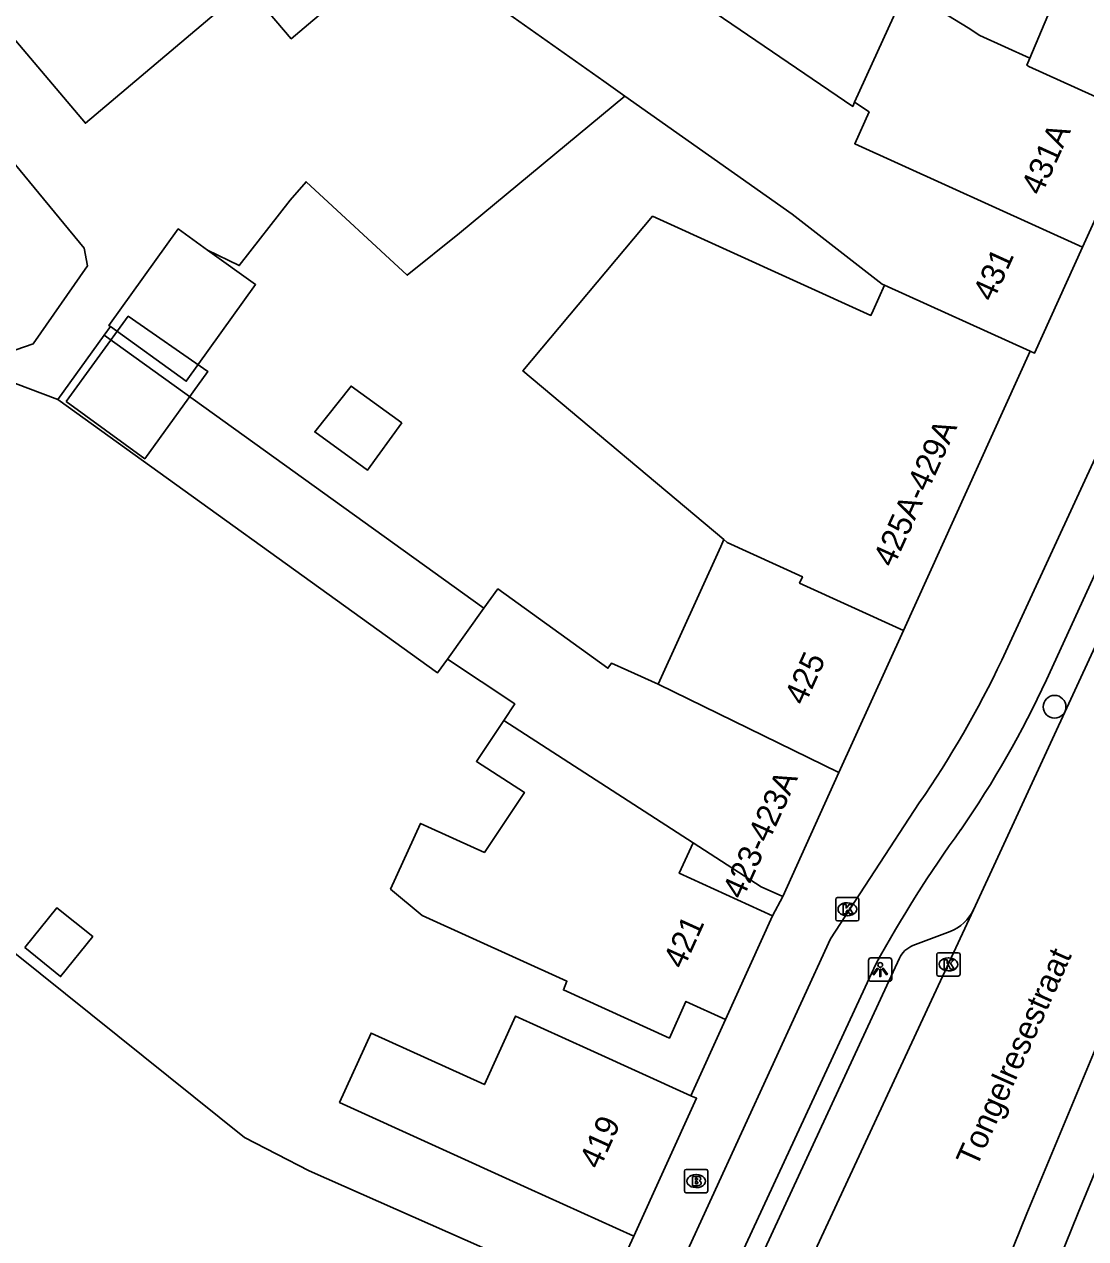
# Model space of a CAD drawing. Extents: x 162990 to 165007, y 383433 to 384336.
# Drawn here: x 163723.1 to 163768.7, y 383911.1 to 383963.2 of the extents above; entities that cross this region are included whole.
import ezdxf

# ---------------------------------------------------------------- set-up
doc = ezdxf.new("R2010")
doc.units = 0
for name, color, linetype in [('IMGEO_Boom', 7, 'Continuous'), ('IMGEO_Brandkraan', 7, 'Continuous'), ('IMGEO_Fietspad_open', 7, 'Continuous'), ('IMGEO_Groenvoorziening', 7, 'Continuous'), ('IMGEO_Kolk', 7, 'Continuous'), ('IMGEO_Lichtpunt', 7, 'Continuous'), ('IMGEO_Openbare_ruimte_label', 7, 'Continuous'), ('IMGEO_Pand', 7, 'Continuous'), ('IMGEO_Pand_nummerreeks', 7, 'Continuous'), ('IMGEO_Pand_vergunning_verleend', 7, 'Continuous'), ('IMGEO_Parkeervlak_open', 7, 'Continuous'), ('IMGEO_Rijbaan_lokaal_gesloten', 7, 'Continuous'), ('IMGEO_Voetpad_open', 7, 'Continuous')]:
    doc.layers.add(name, color=color, linetype=linetype)

msp = doc.modelspace()

# ---------------------------------------------------------------- linework, layer by layer
at = {"layer": 'IMGEO_Boom'}
msp.add_circle((163767.39, 383933.897), 0.489, dxfattribs=at)
at = {"layer": 'IMGEO_Brandkraan'}
for p, q in [((163751.487, 383913.104), (163751.487, 383913.956)), ((163751.562, 383914.03), (163752.414, 383914.03)), ((163751.975, 383913.81), (163752, 383913.81)), ((163752.488, 383913.956), (163752.488, 383913.104)), ((163751.998, 383913.25), (163751.973, 383913.25)), ((163752.414, 383913.03), (163751.562, 383913.03))]:
    msp.add_line(p, q, dxfattribs=at)
for points in [[(163751.487, 383913.104), (163751.487, 383913.956)], [(163751.562, 383914.03), (163752.414, 383914.03)], [(163751.835, 383913.73), (163751.835, 383913.33), (163752.048, 383913.33)], [(163752.066, 383913.73), (163751.835, 383913.73)], [(163752.014, 383913.649), (163751.96, 383913.649), (163751.96, 383913.573)], [(163752.488, 383913.956), (163752.488, 383913.104)], [(163751.96, 383913.573), (163752.013, 383913.573)], [(163752.022, 383913.497), (163751.96, 383913.497), (163751.96, 383913.416)], [(163751.96, 383913.416), (163752.022, 383913.416)], [(163752.414, 383913.03), (163751.562, 383913.03)]]:
    msp.add_lwpolyline(points, dxfattribs=at)
for centre, radius, start, end in [((163751.564, 383913.954), 0.0765, 91.552, 178.448), ((163751.564, 383913.954), 0.0765, 91.552, 178.448), ((163752.015, 383913.611), 0.0379, 267.8285, 90.9355), ((163752.07, 383913.585), 0.145, 59.4692, 91.5367), ((163752.095, 383913.632), 0.0922, 285.5137, 58.1501), ((163752.412, 383913.954), 0.0765, 1.552, 88.448), ((163752.412, 383913.954), 0.0765, 1.552, 88.448), ((163752.023, 383913.456), 0.0404, 269.8759, 90.5077), ((163752.054, 383913.581), 0.251, 268.6676, 293.5347), ((163752.1, 383913.44), 0.105, 301.3115, 78.989), ((163751.564, 383913.106), 0.0765, 181.552, 268.448), ((163751.564, 383913.106), 0.0765, 181.552, 268.448), ((163752.412, 383913.106), 0.0765, 271.552, 358.448), ((163752.412, 383913.106), 0.0765, 271.552, 358.448)]:
    msp.add_arc(centre, radius, start, end, dxfattribs=at)
for centre, major_axis, ratio, start_param, end_param in [((163751.974, 383913.53), (-0.387, 0.002), 0.722429, 4.712389, 7.853982), ((163751.999, 383913.53), (-0.39, 0.002), 0.717154, 1.570796, 4.712389)]:
    msp.add_ellipse(centre, major_axis=major_axis, ratio=ratio, start_param=start_param, end_param=end_param, dxfattribs=at)
at = {"layer": 'IMGEO_Fietspad_open'}
for points in [[(163778.974, 383965.871), (163765.12, 383935.899)], [(163767.045, 383935.06), (163779.029, 383961.201), (163780.705, 383964.772)], [(163761.575, 383929.772), (163757.761, 383923.938), (163746.288, 383898.935), (163743.019, 383890.611), (163739.098, 383882.137), (163737.986, 383879.797)], [(163740.042, 383879.162), (163741.274, 383881.816), (163745.172, 383890.243), (163746.984, 383895.04), (163750, 383901.91), (163759.71, 383922.838)]]:
    msp.add_lwpolyline(points, dxfattribs=at)
for centre, radius, start, end in [((163725.051, 383954.993), 44.386, 325.3733, 334.5205), ((163727.029, 383953.664), 44.129, 325.424, 335.0652), ((163806.498, 383897.321), 53.294, 144.0335, 151.3929)]:
    msp.add_arc(centre, radius, start, end, dxfattribs=at)
at = {"layer": 'IMGEO_Groenvoorziening'}
msp.add_lwpolyline([(163707.39, 383935.603), (163732.578, 383915.403), (163735.363, 383913.965), (163748.023, 383908.366)], dxfattribs=at)
at = {"layer": 'IMGEO_Kolk'}
for p, q in [((163757.984, 383924.776), (163757.984, 383925.628)), ((163758.059, 383925.702), (163758.911, 383925.702)), ((163758.985, 383925.628), (163758.985, 383924.776)), ((163758.472, 383925.482), (163758.497, 383925.482)), ((163758.911, 383924.702), (163758.059, 383924.702)), ((163758.495, 383924.922), (163758.47, 383924.922)), ((163762.326, 383922.41), (163762.326, 383923.262)), ((163762.401, 383923.336), (163763.253, 383923.336)), ((163762.814, 383923.116), (163762.839, 383923.116)), ((163763.327, 383923.262), (163763.327, 383922.41)), ((163762.837, 383922.556), (163762.812, 383922.556)), ((163763.253, 383922.336), (163762.401, 383922.336))]:
    msp.add_line(p, q, dxfattribs=at)
for points in [[(163757.984, 383924.776), (163757.984, 383925.628)], [(163758.059, 383925.702), (163758.911, 383925.702)], [(163758.985, 383925.628), (163758.985, 383924.776)], [(163758.305, 383925.402), (163758.428, 383925.402), (163758.428, 383925.251), (163758.558, 383925.402), (163758.722, 383925.402), (163758.576, 383925.251), (163758.729, 383925.002), (163758.577, 383925.002), (163758.492, 383925.166), (163758.428, 383925.099), (163758.428, 383925.002), (163758.305, 383925.002), (163758.305, 383925.402)], [(163758.911, 383924.702), (163758.059, 383924.702)], [(163762.326, 383922.41), (163762.326, 383923.262)], [(163762.401, 383923.336), (163763.253, 383923.336)], [(163762.647, 383923.036), (163762.77, 383923.036), (163762.77, 383922.885), (163762.9, 383923.036), (163763.064, 383923.036), (163762.918, 383922.885), (163763.071, 383922.636), (163762.919, 383922.636), (163762.834, 383922.8), (163762.77, 383922.733), (163762.77, 383922.636), (163762.647, 383922.636), (163762.647, 383923.036)], [(163763.327, 383923.262), (163763.327, 383922.41)], [(163763.253, 383922.336), (163762.401, 383922.336)]]:
    msp.add_lwpolyline(points, dxfattribs=at)
for centre, start, end in [((163758.061, 383925.626), 91.552, 178.448), ((163758.061, 383925.626), 91.552, 178.448), ((163758.909, 383925.626), 1.552, 88.448), ((163758.909, 383925.626), 1.552, 88.448), ((163758.061, 383924.778), 181.552, 268.448), ((163758.061, 383924.778), 181.552, 268.448), ((163758.909, 383924.778), 271.552, 358.448), ((163758.909, 383924.778), 271.552, 358.448), ((163762.403, 383923.26), 91.552, 178.448), ((163762.403, 383923.26), 91.552, 178.448), ((163763.251, 383923.26), 1.552, 88.448), ((163763.251, 383923.26), 1.552, 88.448), ((163762.403, 383922.412), 181.552, 268.448), ((163762.403, 383922.412), 181.552, 268.448), ((163763.251, 383922.412), 271.552, 358.448), ((163763.251, 383922.412), 271.552, 358.448)]:
    msp.add_arc(centre, 0.0765, start, end, dxfattribs=at)
for centre, major_axis, ratio, start_param, end_param in [((163758.471, 383925.202), (-0.387, 0.002), 0.722429, 4.712389, 7.853982), ((163758.496, 383925.202), (-0.39, 0.002), 0.717154, 1.570796, 4.712389), ((163762.813, 383922.836), (-0.387, 0.002), 0.722429, 4.712389, 7.853982), ((163762.838, 383922.836), (-0.39, 0.002), 0.717154, 1.570796, 4.712389)]:
    msp.add_ellipse(centre, major_axis=major_axis, ratio=ratio, start_param=start_param, end_param=end_param, dxfattribs=at)
at = {"layer": 'IMGEO_Lichtpunt'}
for p, q in [((163760.301, 383923.11), (163759.493, 383923.11)), ((163760.301, 383923.11), (163759.493, 383923.11)), ((163759.399, 383923.015), (163759.399, 383922.208)), ((163759.399, 383923.015), (163759.399, 383922.208)), ((163760.395, 383922.208), (163760.395, 383923.015)), ((163760.395, 383922.208), (163760.395, 383923.015)), ((163759.493, 383922.114), (163760.301, 383922.114)), ((163759.493, 383922.114), (163760.301, 383922.114))]:
    msp.add_line(p, q, dxfattribs=at)
for points in [[(163759.773, 383922.679), (163759.812, 383922.651), (163759.624, 383922.389), (163759.586, 383922.416), (163759.773, 383922.679)], [(163759.875, 383922.631), (163759.922, 383922.631), (163759.922, 383922.309), (163759.875, 383922.309), (163759.875, 383922.631)], [(163759.985, 383922.651), (163760.023, 383922.678), (163760.21, 383922.416), (163760.171, 383922.388), (163759.985, 383922.651)]]:
    msp.add_lwpolyline(points, dxfattribs=at)
msp.add_circle((163759.898, 383922.813), 0.0994, dxfattribs=at)
for centre, start, end in [((163759.493, 383923.015), 90, 180), ((163759.493, 383923.015), 90, 180), ((163760.301, 383923.015), 0, 90), ((163760.301, 383923.015), 0, 90), ((163759.493, 383922.208), 180, 270), ((163759.493, 383922.208), 180, 270), ((163760.301, 383922.208), 270, 0), ((163760.301, 383922.208), 270, 360)]:
    msp.add_arc(centre, 0.0946, start, end, dxfattribs=at)
at = {"layer": 'IMGEO_Pand'}
for points in [[(163732.007, 383964.256), (163725.748, 383958.959), (163701.884, 383987.16)], [(163732.705, 383964.822), (163734.592, 383962.592), (163748.593, 383974.44), (163748.715, 383974.543), (163747.916, 383975.496)], [(163766.33, 383961.758), (163770.764, 383972.292), (163773.937, 383970.851), (163775.823, 383969.994)], [(163747.968, 383967.015), (163743.883, 383963.686), (163748.025, 383960.761), (163748.93, 383960.122)], [(163747.968, 383967.015), (163758.714, 383959.683), (163758.795, 383959.861)], [(163758.795, 383959.861), (163760.997, 383964.709), (163763.678, 383963.052), (163764.179, 383962.735), (163766.33, 383961.758)], [(163766.33, 383961.758), (163766.202, 383961.454), (163766.284, 383961.402), (163771.122, 383959.203)], [(163748.93, 383960.122), (163756.111, 383955.051), (163759.982, 383952.055), (163760.086, 383952.008)], [(163768.594, 383953.637), (163758.802, 383958.081), (163759.422, 383959.447), (163758.795, 383959.861)], [(163771.122, 383959.203), (163768.594, 383953.637)], [(163753.18, 383941.076), (163744.543, 383948.325), (163750.117, 383954.966), (163759.496, 383950.707), (163759.59, 383950.915), (163760.086, 383952.008)], [(163730.995, 383953.516), (163729.739, 383954.418), (163726.757, 383950.269), (163726.82, 383950.224)], [(163730.995, 383953.516), (163733.063, 383952.029), (163730.08, 383947.879), (163726.82, 383950.224)], [(163766.341, 383949.166), (163766.525, 383949.083), (163768.594, 383953.637)], [(163760.086, 383952.008), (163766.341, 383949.166)], [(163724.559, 383947.094), (163726.551, 383949.865)], [(163726.551, 383949.865), (163742.87, 383938.128)], [(163760.898, 383937.181), (163766.341, 383949.166)], [(163739.34, 383946.088), (163737.864, 383944.057), (163735.602, 383945.702), (163737.16, 383947.673), (163739.34, 383946.088)], [(163741.302, 383935.947), (163740.877, 383935.357), (163724.559, 383947.094)], [(163753.18, 383941.076), (163753.045, 383940.779), (163750.358, 383934.863)], [(163760.898, 383937.181), (163756.433, 383939.213), (163756.557, 383939.486), (163753.323, 383940.956), (163753.18, 383941.076)], [(163742.87, 383938.128), (163743.469, 383938.96), (163748.201, 383935.556), (163748.355, 383935.773), (163749.054, 383935.456), (163750.358, 383934.863)], [(163742.87, 383938.128), (163741.302, 383935.947)], [(163758.124, 383931.071), (163760.898, 383937.181)], [(163741.302, 383935.947), (163744.196, 383934.019), (163743.723, 383933.309)], [(163750.358, 383934.863), (163758.124, 383931.071)], [(163753.248, 383920.473), (163751.551, 383921.243), (163750.838, 383919.673), (163746.288, 383921.739), (163746.437, 383922.108), (163740.218, 383924.932), (163738.862, 383926.067), (163740.146, 383928.893), (163741.697, 383928.189), (163742.893, 383927.646), (163744.607, 383930.218), (163742.551, 383931.55), (163743.723, 383933.309)], [(163743.723, 383933.309), (163751.86, 383928.056)], [(163758.124, 383931.071), (163755.707, 383925.749)], [(163755.27, 383924.926), (163751.265, 383926.746), (163751.86, 383928.056)], [(163751.86, 383928.056), (163754.782, 383926.169), (163755.707, 383925.749)], [(163723.141, 383923.554), (163724.681, 383922.314), (163726.06, 383924.027), (163724.521, 383925.268), (163723.141, 383923.554)], [(163755.27, 383924.926), (163753.248, 383920.473)], [(163751.763, 383917.193), (163747.453, 383919.15), (163744.226, 383920.616), (163742.889, 383917.673), (163738.021, 383919.884), (163736.669, 383916.905), (163744.764, 383913.229), (163749.316, 383911.161)], [(163751.763, 383917.193), (163752.005, 383917.083), (163749.316, 383911.161)]]:
    msp.add_lwpolyline(points, dxfattribs=at)
at = {"layer": 'IMGEO_Pand_vergunning_verleend'}
msp.add_lwpolyline([(163724.926, 383947.003), (163727.588, 383950.672), (163731.013, 383948.292), (163728.301, 383944.554), (163724.926, 383947.003)], dxfattribs=at)
at = {"layer": 'IMGEO_Parkeervlak_open'}
for points in [[(163762.901, 383924.253), (163761.305, 383923.64)], [(163760.724, 383923.096), (163754.389, 383909.446)], [(163761.658, 383895.485), (163768.409, 383912.16), (163771.279, 383919.129), (163770.698, 383919.399)]]:
    msp.add_lwpolyline(points, dxfattribs=at)
for centre, radius, start, end in [((163762.235, 383925.985), 1.855, 291.0282, 334.1579), ((163761.686, 383922.65), 1.061, 111.0788, 155.1537)]:
    msp.add_arc(centre, radius, start, end, dxfattribs=at)
at = {"layer": 'IMGEO_Rijbaan_lokaal_gesloten'}
for points in [[(163795.079, 383975.769), (163789.902, 383964.696), (163786.656, 383957.76), (163776.508, 383936.015), (163770.272, 383921.927), (163766.204, 383912.135), (163758.54, 383893.202)], [(163772.352, 383943.463), (163763.905, 383925.176)], [(163749.333, 383893.853), (163750, 383895.276), (163763.905, 383925.176)]]:
    msp.add_lwpolyline(points, dxfattribs=at)
at = {"layer": 'IMGEO_Voetpad_open'}
for points in [[(163708.761, 383974.117), (163725.688, 383953.588), (163725.833, 383952.83), (163723.51, 383949.486), (163721.218, 383948.694), (163709.01, 383938.569), (163701.572, 383932.108), (163701.301, 383931.192), (163701.864, 383930.754), (163707.39, 383935.603)], [(163748.93, 383960.122), (163741.817, 383954.24), (163739.574, 383952.43), (163735.228, 383956.447), (163734.547, 383955.662), (163732.359, 383952.848), (163730.995, 383953.516)], [(163726.82, 383950.224), (163726.551, 383949.865)], [(163707.39, 383935.603), (163714.942, 383941.827), (163722.099, 383948.032), (163724.559, 383947.094)], [(163755.707, 383925.749), (163755.27, 383924.926)], [(163753.248, 383920.473), (163751.763, 383917.193)], [(163749.316, 383911.161), (163748.023, 383908.366)]]:
    msp.add_lwpolyline(points, dxfattribs=at)

# ---------------------------------------------------------------- texts
at = {"layer": 'IMGEO_Openbare_ruimte_label'}
msp.add_text('Tongelresestraat', height=1, rotation=65.8689, dxfattribs=at).set_placement((163764.035, 383914.074))
at = {"layer": 'IMGEO_Pand_nummerreeks'}
for s, rotation, p in [('431A', 65.5701, (163766.813, 383955.807)), ('431', 65.5693, (163764.742, 383951.249)), ('425A-429A', 65.575, (163760.457, 383939.839)), ('425', 65.575, (163756.647, 383933.912)), ('423-423A', 65.575, (163753.981, 383925.577)), ('421', 65.5807, (163751.441, 383922.589)), ('419', 65.5786, (163747.834, 383913.991))]:
    msp.add_text(s, height=1, rotation=rotation, dxfattribs=at).set_placement(p)

doc.saveas('drawing.dxf')
